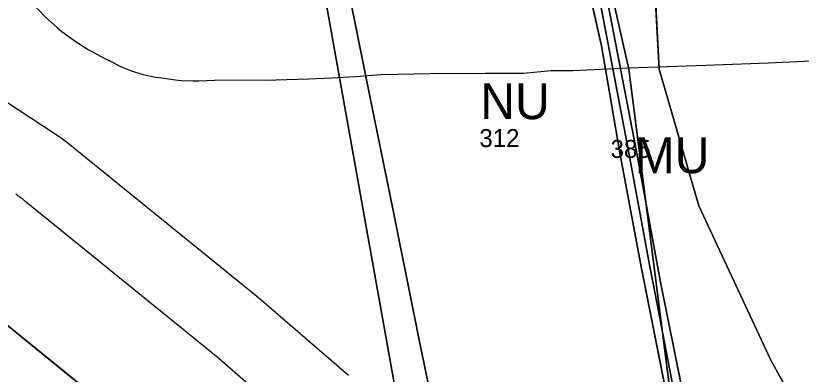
# Model space of a CAD drawing. Extents: x -690419 to -685080, y -987825 to -981190.
# Drawn here: x -687454.1 to -687235.5, y -986639.4 to -986539.7 of the extents above; entities that cross this region are included whole.
import ezdxf

# ---------------------------------------------------------------- set-up
doc = ezdxf.new("R2010")
doc.units = 0
for name, color, linetype in [('BP VTL plynovodu a RS (S)', 7, 'Continuous'), ('BPEJ (S) - hranice', 7, 'Continuous'), ('BPEJ I-II ochrana', 7, 'Continuous'), ('Lesy hospodářské', 7, 'Continuous'), ('OP lesa 30 m (S)', 7, 'Continuous'), ('OP lesa 50 m (S)', 7, 'Continuous'), ('Plochy lesní všeobecné LU (S)', 7, 'Continuous'), ('Plochy přírodní všeobecné NU (S)', 7, 'Continuous'), ('Plochy smíšené nezastavěného území všeobecné MU (S)', 7, 'Continuous'), ('Plochy veřejná prostranství všeobecná PU (S)', 7, 'Continuous'), ('Plochy zemědělské všeobecné AU (S)', 7, 'Continuous'), ('Regulacni bloky_ID', 7, 'Continuous'), ('Regulační bloky STABILIZOVANÉ (S)', 7, 'Continuous'), ('Regulační kódy STABILIZOVANÉ (S)', 7, 'Continuous'), ('USES LBC (S)', 7, 'Continuous'), ('USES_ŠRAFY (S)', 7, 'Continuous')]:
    doc.layers.add(name, color=color, linetype=linetype)

msp = doc.modelspace()

# ---------------------------------------------------------------- linework, layer by layer
at = {"layer": 'BP VTL plynovodu a RS (S)'}
msp.add_lwpolyline([(-687449.48, -986536.19), (-687445.87, -986539.97), (-687442.43, -986543.02), (-687441.21, -986544.1), (-687438.59, -986546.05), (-687437.21, -986546.92), (-687433.88, -986549.02), (-687429.26, -986551.54), (-687426.81, -986552.81), (-687425.25, -986553.62), (-687421.99, -986554.97), (-687418.62, -986556.02), (-687415.18, -986556.77), (-687413.43, -986556.99), (-687409.66, -986557.47), (-687408.03, -986557.68), (-687404.75, -986557.82), (-687403.11, -986557.76), (-687396.57, -986557.52), (-687384.65, -986557.63), (-687372.59, -986557.2), (-687366.08, -986556.9), (-687359.53, -986556.6), (-687352.38, -986556.03), (-687338.89, -986555.75), (-687323.43, -986555.63), (-687312.8, -986555.64), (-687305.12, -986554.87), (-687299.1, -986554.92), (-687283.54, -986554.17), (-687262.02, -986553.41), (-687244.68, -986552.81), (-687224.68, -986551.86)], dxfattribs=at)
at = {"layer": 'BPEJ (S) - hranice'}
for points in [[(-687400.5, -986108.5), (-687326, -986369.5), (-687307, -986450.5), (-687283.5, -986554.5), (-687272, -986644.5), (-687256.5, -986707), (-687200.5, -986888.5), (-687195.5, -986898), (-687238, -986892.5), (-687240.97, -986891.86), (-687246.46, -986869.04), (-687307.5, -986776), (-687313.43, -986768.41), (-687313.06, -986772.72), (-687332.85, -986745.28), (-687332.5, -986744), (-687332.5, -986732.5), (-687368, -986534.5), (-687405, -986359), (-687453.5, -986190)], [(-687200.5, -986888.5), (-687256.5, -986707), (-687272, -986644.5), (-687283.5, -986554.5), (-687307, -986450.5), (-687326, -986369.5), (-687400.5, -986108.5)], [(-687205.5, -986705), (-687244, -986635.5), (-687264, -986592.5), (-687275, -986554.5), (-687276.5, -986527.5), (-687256, -986455.5), (-687248.5, -986401.5), (-687246, -986284.5), (-687265, -986163)], [(-687265, -986163), (-687246, -986284.5), (-687248.5, -986401.5), (-687256, -986455.5), (-687276.5, -986527.5), (-687275, -986554.5), (-687264, -986592.5), (-687244, -986635.5), (-687205.5, -986705)], [(-687368, -986534.5), (-687332.5, -986732.5), (-687332.5, -986744), (-687332.85, -986745.28), (-687335.27, -986741.93), (-687363.65, -986710.37), (-687375.34, -986697.82), (-687424.5, -986658), (-687433.5, -986644.5), (-687433.55, -986644.37), (-687470.5, -986614.42), (-687497.35, -986596.85), (-687501.42, -986597.81), (-687504, -986601.5), (-687520.5, -986603.5), (-687528.8, -986601.79), (-687531.18, -986601.9), (-687552.92, -986599.9), (-687553.72, -986599.56), (-687554.5, -986596.5), (-687559, -986584.5), (-687572, -986535)]]:
    msp.add_lwpolyline(points, dxfattribs=at)
at = {"layer": 'BPEJ I-II ochrana'}
for points in [[(-687335.27, -986741.93), (-687332.85, -986745.28), (-687332.5, -986744), (-687332.5, -986732.5), (-687368, -986534.5), (-687385.86, -986449.8)], [(-687276.1, -986534.78), (-687275, -986554.5), (-687264, -986592.5), (-687255.46, -986610.87)], [(-687255.46, -986610.87), (-687244, -986635.5), (-687223.95, -986671.69)], [(-687470.5, -986614.42), (-687433.55, -986644.37), (-687433.55, -986644.37)]]:
    msp.add_lwpolyline(points, dxfattribs=at)
at = {"layer": 'Lesy hospodářské'}
msp.add_lwpolyline([(-687608.09, -986619.56), (-687566.07, -986592.4), (-687561.14, -986596.38), (-687552.92, -986599.9), (-687531.18, -986601.9), (-687515.79, -986601.2), (-687497.35, -986596.85), (-687470.5, -986614.42), (-687418.45, -986656.61), (-687394.19, -986677.58), (-687363.65, -986710.37), (-687335.27, -986741.93), (-687317.94, -986765.96), (-687313.06, -986772.72), (-687296.13, -986795.15), (-687288.84, -986807.78), (-687282.74, -986806.47), (-687269.2, -986803.57), (-687262.66, -986801.72), (-687240.1, -986895.46)], dxfattribs=at)
at = {"layer": 'OP lesa 30 m (S)'}
for p, q in [((-687399.56, -986633.3), (-687451.61, -986591.11)), ((-687374.57, -986654.88), (-687398.83, -986633.91))]:
    msp.add_line(p, q, dxfattribs=at)
for centre, start, end in [((-687470.5, -986614.42), 50.9729, 56.8002), ((-687418.45, -986656.61), 49.1603, 50.9729)]:
    msp.add_arc(centre, 30, start, end, dxfattribs=at)
at = {"layer": 'OP lesa 50 m (S)'}
msp.add_lwpolyline([(-687361.49, -986639.75), (-687385.75, -986618.78), (-687386.97, -986617.77), (-687439.02, -986575.58), (-687441.03, -986574.03), (-687443.12, -986572.58), (-687469.97, -986555.01)], dxfattribs=at)
at = {"layer": 'Plochy lesní všeobecné LU (S)'}
msp.add_lwpolyline([(-687608.09, -986619.56), (-687566.07, -986592.4), (-687561.14, -986596.38), (-687552.92, -986599.9), (-687531.18, -986601.9), (-687515.79, -986601.2), (-687497.35, -986596.85), (-687470.5, -986614.42), (-687418.45, -986656.61), (-687394.19, -986677.58), (-687363.65, -986710.37), (-687335.27, -986741.93), (-687313.06, -986772.72), (-687296.13, -986795.15), (-687288.84, -986807.78), (-687282.74, -986806.47), (-687269.2, -986803.57), (-687262.66, -986801.72), (-687240.1, -986895.46)], dxfattribs=at)
at = {"layer": 'Plochy přírodní všeobecné NU (S)'}
for points in [[(-687297.77, -986518.23), (-687291.13, -986548), (-687285.98, -986577.83), (-687280, -986609.94), (-687265.13, -986684.47), (-687253.38, -986737.1), (-687234.03, -986793.62)], [(-687240.1, -986895.46), (-687262.66, -986801.72), (-687269.2, -986803.57), (-687282.74, -986806.47), (-687288.84, -986807.78), (-687296.13, -986795.15), (-687313.06, -986772.72), (-687314.94, -986750.98), (-687321.41, -986728.3), (-687341.96, -986628.98), (-687343.03, -986623.8), (-687343.39, -986622.04), (-687348.98, -986594.28), (-687355.16, -986563.9), (-687361.15, -986534.46)]]:
    msp.add_lwpolyline(points, dxfattribs=at)
at = {"layer": 'Plochy smíšené nezastavěného území všeobecné MU (S)'}
msp.add_lwpolyline([(-687337.65, -986336.11), (-687335.41, -986335.59), (-687318.33, -986404.4), (-687308.05, -986459.84), (-687289.21, -986536.64), (-687281.5, -986576.49), (-687274.6, -986614.26), (-687260.77, -986682.68), (-687249.1, -986736.08), (-687233, -986786.07), (-687222.58, -986825.34), (-687231.9, -986793.08), (-687251.67, -986736.03), (-687263.47, -986683.12), (-687276.61, -986614.62), (-687277.69, -986608.97), (-687283.67, -986576.8), (-687291.29, -986536.94), (-687309.62, -986460.91), (-687321.59, -986405.2)], close=True, dxfattribs=at)
at = {"layer": 'Plochy veřejná prostranství všeobecná PU (S)'}
for p, q in [((-687291.13, -986548), (-687297.77, -986518.23)), ((-687291.29, -986536.94), (-687283.67, -986576.8)), ((-687285.98, -986577.83), (-687291.13, -986548)), ((-687280, -986609.94), (-687285.98, -986577.83)), ((-687283.67, -986576.8), (-687277.69, -986608.97)), ((-687277.69, -986608.97), (-687276.61, -986614.62)), ((-687265.13, -986684.47), (-687280, -986609.94)), ((-687276.61, -986614.62), (-687263.47, -986683.12))]:
    msp.add_line(p, q, dxfattribs=at)
at = {"layer": 'Plochy zemědělské všeobecné AU (S)'}
for p, q in [((-687281.5, -986576.49), (-687289.21, -986536.64)), ((-687274.6, -986614.26), (-687281.5, -986576.49)), ((-687260.77, -986682.68), (-687274.6, -986614.26))]:
    msp.add_line(p, q, dxfattribs=at)
msp.add_lwpolyline([(-687361.15, -986534.46), (-687355.16, -986563.9), (-687348.98, -986594.28), (-687343.39, -986622.04), (-687343.03, -986623.8), (-687341.96, -986628.98), (-687321.41, -986728.3), (-687314.94, -986750.98), (-687313.06, -986772.72), (-687335.27, -986741.93), (-687363.65, -986710.37), (-687394.19, -986677.58), (-687418.45, -986656.61), (-687470.5, -986614.42), (-687497.35, -986596.85), (-687515.79, -986601.2), (-687531.18, -986601.9), (-687552.92, -986599.9), (-687561.14, -986596.38), (-687566.07, -986592.4), (-687571.57, -986566.55), (-687578.16, -986535.62)], dxfattribs=at)
at = {"layer": 'Regulační bloky STABILIZOVANÉ (S)'}
for p, q in [((-687291.13, -986548), (-687297.77, -986518.23)), ((-687281.5, -986576.49), (-687289.21, -986536.64)), ((-687291.29, -986536.94), (-687283.67, -986576.8)), ((-687285.98, -986577.83), (-687291.13, -986548)), ((-687280, -986609.94), (-687285.98, -986577.83)), ((-687283.67, -986576.8), (-687277.69, -986608.97)), ((-687274.6, -986614.26), (-687281.5, -986576.49)), ((-687277.69, -986608.97), (-687276.61, -986614.62)), ((-687265.13, -986684.47), (-687280, -986609.94)), ((-687276.61, -986614.62), (-687263.47, -986683.12)), ((-687260.77, -986682.68), (-687274.6, -986614.26))]:
    msp.add_line(p, q, dxfattribs=at)
msp.add_lwpolyline([(-687337.65, -986336.11), (-687335.41, -986335.59), (-687318.33, -986404.4), (-687308.05, -986459.84), (-687289.21, -986536.64), (-687281.5, -986576.49), (-687274.6, -986614.26), (-687260.77, -986682.68), (-687249.1, -986736.08), (-687233, -986786.07), (-687222.58, -986825.34), (-687231.9, -986793.08), (-687251.67, -986736.03), (-687263.47, -986683.12), (-687276.61, -986614.62), (-687277.69, -986608.97), (-687283.67, -986576.8), (-687291.29, -986536.94), (-687309.62, -986460.91), (-687321.59, -986405.2)], close=True, dxfattribs=at)
for points in [[(-687297.77, -986518.23), (-687291.13, -986548), (-687285.98, -986577.83), (-687280, -986609.94), (-687265.13, -986684.47), (-687253.38, -986737.1), (-687234.03, -986793.62)], [(-687361.15, -986534.46), (-687355.16, -986563.9), (-687348.98, -986594.28), (-687343.39, -986622.04), (-687343.03, -986623.8), (-687341.96, -986628.98), (-687321.41, -986728.3), (-687314.94, -986750.98), (-687313.06, -986772.72), (-687335.27, -986741.93), (-687363.65, -986710.37), (-687394.19, -986677.58), (-687418.45, -986656.61), (-687470.5, -986614.42), (-687497.35, -986596.85), (-687515.79, -986601.2), (-687531.18, -986601.9), (-687552.92, -986599.9), (-687561.14, -986596.38), (-687566.07, -986592.4), (-687571.57, -986566.55), (-687578.16, -986535.62)], [(-687240.1, -986895.46), (-687262.66, -986801.72), (-687269.2, -986803.57), (-687282.74, -986806.47), (-687288.84, -986807.78), (-687296.13, -986795.15), (-687313.06, -986772.72), (-687314.94, -986750.98), (-687321.41, -986728.3), (-687341.96, -986628.98), (-687343.03, -986623.8), (-687343.39, -986622.04), (-687348.98, -986594.28), (-687355.16, -986563.9), (-687361.15, -986534.46)], [(-687608.09, -986619.56), (-687566.07, -986592.4), (-687561.14, -986596.38), (-687552.92, -986599.9), (-687531.18, -986601.9), (-687515.79, -986601.2), (-687497.35, -986596.85), (-687470.5, -986614.42), (-687418.45, -986656.61), (-687394.19, -986677.58), (-687363.65, -986710.37), (-687335.27, -986741.93), (-687313.06, -986772.72), (-687296.13, -986795.15), (-687288.84, -986807.78), (-687282.74, -986806.47), (-687269.2, -986803.57), (-687262.66, -986801.72), (-687240.1, -986895.46)]]:
    msp.add_lwpolyline(points, dxfattribs=at)
at = {"layer": 'USES LBC (S)'}
for points in [[(-687234.03, -986793.62), (-687253.38, -986737.1), (-687265.13, -986684.47), (-687280, -986609.94), (-687285.98, -986577.83), (-687291.13, -986548), (-687297.77, -986518.23)], [(-687361.15, -986534.46), (-687355.16, -986563.9), (-687348.98, -986594.28), (-687343.39, -986622.04), (-687343.03, -986623.8), (-687341.96, -986628.98), (-687321.41, -986728.3), (-687314.94, -986750.98), (-687313.06, -986772.72), (-687296.13, -986795.15), (-687288.84, -986807.78), (-687282.74, -986806.47), (-687269.2, -986803.57), (-687262.66, -986801.72), (-687240.1, -986895.46)]]:
    msp.add_lwpolyline(points, dxfattribs=at)
at = {"layer": 'USES_ŠRAFY (S)'}
for points in [[(-687234.03, -986793.62), (-687253.38, -986737.1), (-687265.13, -986684.47), (-687280, -986609.94), (-687285.98, -986577.83), (-687291.13, -986548), (-687297.77, -986518.23)], [(-687361.15, -986534.46), (-687355.16, -986563.9), (-687348.98, -986594.28), (-687343.39, -986622.04), (-687343.03, -986623.8), (-687341.96, -986628.98), (-687321.41, -986728.3), (-687314.94, -986750.98), (-687313.06, -986772.72), (-687296.13, -986795.15), (-687288.84, -986807.78), (-687282.74, -986806.47), (-687269.2, -986803.57), (-687262.66, -986801.72), (-687240.1, -986895.46)]]:
    msp.add_lwpolyline(points, dxfattribs=at)

# ---------------------------------------------------------------- texts
at = {"layer": 'Regulacni bloky_ID'}
for s, p in [('312', (-687325.06, -986576.2)), ('385', (-687288.55, -986579.22))]:
    msp.add_text(s, height=5, dxfattribs=at).set_placement(p)
at = {"layer": 'Regulační kódy STABILIZOVANÉ (S)'}
for s, p in [('NU', (-687324.8, -986568.44)), ('MU', (-687281.85, -986583.47))]:
    msp.add_text(s, height=10, dxfattribs=at).set_placement(p)

doc.saveas('drawing.dxf')
